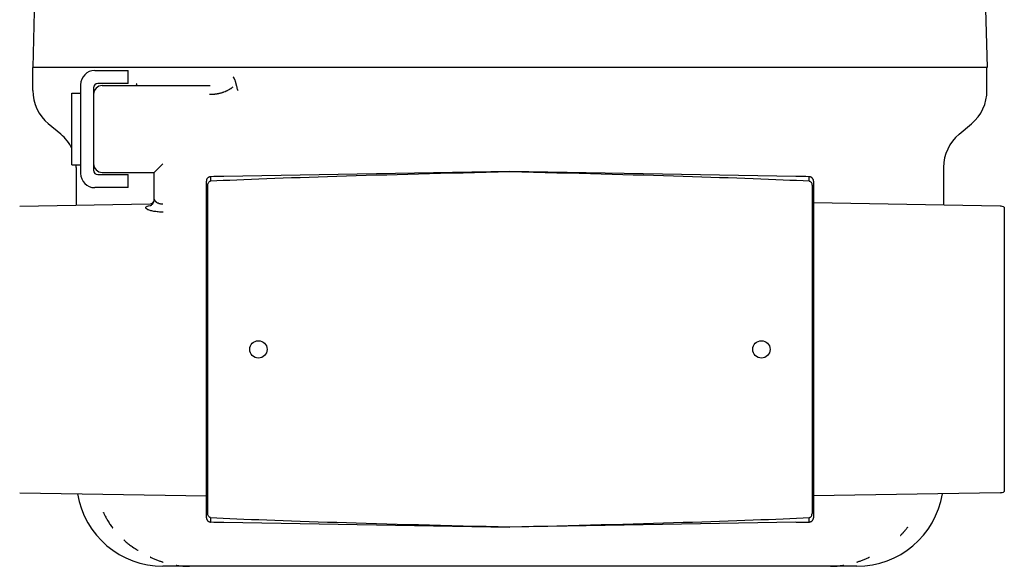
# Model space of a CAD drawing. Extents: x -89225 to 110569, y 13360 to 87647.
# Tile 365 of 478: x 45259 to 45373, y 84582 to 84645. Entities that reach past the tile are written whole.
import ezdxf

# ---------------------------------------------------------------- set-up
doc = ezdxf.new("R2010")
doc.units = 0
doc.layers.add('Iv-Lines 035', color=4, linetype='Continuous')

# ---------------------------------------------------------------- blocks, each defined once
blk = doc.blocks.new('Leidingwerk beluchtingsinstallatie')
for p, q in [((1292583.69, -919528.84), (1292581.98, -919593.85)), ((1292690.31, -919528.84), (1292692.01, -919593.85)), ((1292692.01, -919593.85), (1292581.98, -919593.85)), ((1292582, -919596.52), (1292582, -919593.85)), ((1292589.14, -919594.21), (1292593, -919594.21)), ((1292593, -919595.71), (1292593, -919594.21)), ((1292692, -919596.52), (1292692, -919593.85)), ((1292593, -919595.71), (1292589.5, -919595.71)), ((1292586.5, -919605.09), (1292586.5, -919596.81)), ((1292586.5, -919596.81), (1292587.5, -919596.81)), ((1292587.5, -919595.85), (1292587.5, -919606.07)), ((1292589, -919596.21), (1292589, -919605.71)), ((1292590, -919595.95), (1292602.36, -919595.95)), ((1292602.44, -919595.95), (1292602.44, -919595.95)), ((1292585.21, -919601.55), (1292583.78, -919600.35)), ((1292688.78, -919601.55), (1292690.21, -919600.35)), ((1292586.5, -919605.09), (1292587.5, -919605.09)), ((1292587, -919605.38), (1292587, -919609.72)), ((1292590, -919605.95), (1292596, -919605.95)), ((1292596, -919605.95), (1292597, -919604.95)), ((1292596, -919609.04), (1292596, -919605.95)), ((1292637, -919605.85), (1292604.01, -919606.43)), ((1292669.98, -919606.43), (1292637, -919605.85)), ((1292637, -919605.85), (1292637, -919605.9)), ((1292687, -919605.38), (1292687, -919609.72)), ((1292589.5, -919606.21), (1292593, -919606.21)), ((1292593, -919607.71), (1292593, -919606.21)), ((1292593, -919607.71), (1292589.14, -919607.71)), ((1292602, -919645.25), (1292602, -919607.46)), ((1292602.17, -919645.25), (1292602.17, -919607.46)), ((1292671.83, -919607.46), (1292671.83, -919645.25)), ((1292672, -919607.46), (1292672, -919645.25)), ((1292596, -919609.04), (1292596, -919609.04)), ((1292580.48, -919609.84), (1292595.51, -919609.57)), ((1292693.52, -919609.84), (1292672, -919609.46)), ((1292694, -919609.97), (1292694, -919642.74)), ((1292580.48, -919642.87), (1292602, -919643.25)), ((1292693.52, -919642.87), (1292672, -919643.25)), ((1292604.01, -919646.28), (1292637, -919646.85)), ((1292669.98, -919646.28), (1292637, -919646.85)), ((1292637, -919646.85), (1292637, -919646.81)), ((1292600.05, -919651.35), (1292597, -919651.35)), ((1292673.95, -919651.35), (1292600.05, -919651.35)), ((1292677, -919651.35), (1292673.95, -919651.35))]:
    blk.add_line(p, q)
for centre in [(1292608, -919626.35), (1292666, -919626.35)]:
    blk.add_circle(centre, 1)
for centre, radius, start, end in [((1292589.14, -919595.85), 1.64, 90, 180), ((1292589.5, -919596.21), 0.5, 90, 180), ((1292587, -919596.52), 5, 180, 230), ((1292590, -919596.95), 1, 90, 180), ((1292687, -919596.52), 5, 310, 0), ((1292582, -919605.38), 5, 25.8419, 50), ((1292692, -919605.38), 5, 130, 180), ((1292582, -919605.38), 5, 0, 3.291), ((1292590, -919604.95), 1, 180, 270), ((1292589.5, -919605.71), 0.5, 180, 270), ((1292589.14, -919606.07), 1.64, 180, 270), ((1292595.5, -919609.07), 0.5, 271, 350.4836), ((1292693.5, -919610.84), 1, 60, 89), ((1292597, -919641.35), 10, 189.4, 270), ((1292677, -919641.35), 10, 270, 350.6), ((1292693.5, -919641.87), 1, 271, 300)]:
    blk.add_arc(centre, radius, start, end)
for centre, major_axis, ratio, start_param, end_param in [((1298236.16, -920330.52), (5630.75, -735.73), 0.023964, 3.151312, 3.153968), ((1292655.06, -919606.54), (-60.19, -1.05), 0.016613, 5.016893, 5.774466), ((1292618.94, -919606.54), (60.19, -1.05), 0.016613, 0.508719, 1.266292), ((1292616, -920268.22), (536.76, -387.8), 0.999316, 2.214235, 2.216538), ((1292658, -920268.22), (536.76, 387.8), 0.999316, 0.925054, 0.927357), ((1292655.06, -919646.17), (-60.19, 1.05), 0.016613, 0.508719, 1.266292), ((1292618.94, -919646.17), (60.19, 1.05), 0.016613, 5.016893, 5.774466), ((1292616, -918984.48), (-536.76, -387.8), 0.999316, 0.925054, 0.927357), ((1292658.81, -918985.35), (481.67, 453.01), 0.999452, 3.974825, 3.977131)]:
    blk.add_ellipse(centre, major_axis=major_axis, ratio=ratio, start_param=start_param, end_param=end_param)
for points, knots in [([(1292593.75, -919595.95), (1292593.77, -919595.95), (1292593.78, -919595.95), (1292593.8, -919595.95), (1292593.81, -919595.95), (1292593.83, -919595.95), (1292593.84, -919595.95), (1292593.86, -919595.94), (1292593.89, -919595.93), (1292593.91, -919595.92), (1292593.91, -919595.92), (1292593.92, -919595.92), (1292593.92, -919595.92), (1292593.92, -919595.92), (1292593.92, -919595.92), (1292593.93, -919595.91), (1292593.93, -919595.91), (1292593.94, -919595.9), (1292593.95, -919595.89), (1292593.95, -919595.88), (1292593.96, -919595.88), (1292593.96, -919595.87), (1292593.96, -919595.87), (1292593.96, -919595.87), (1292593.96, -919595.86), (1292593.96, -919595.86), (1292593.96, -919595.86), (1292593.96, -919595.86), (1292593.97, -919595.85), (1292593.97, -919595.85), (1292593.97, -919595.84), (1292593.97, -919595.82), (1292593.98, -919595.81), (1292593.98, -919595.79), (1292593.98, -919595.79), (1292593.98, -919595.78), (1292593.98, -919595.78), (1292593.98, -919595.77), (1292593.98, -919595.77), (1292593.98, -919595.77), (1292593.98, -919595.77), (1292593.97, -919595.77), (1292593.97, -919595.77), (1292593.97, -919595.76), (1292593.97, -919595.75), (1292593.96, -919595.74)], [0, 0, 0, 0, 0.00667469, 0.00667469, 0.00667469, 0.01329183, 0.01329183, 0.01329183, 0.02381377, 0.02381377, 0.02381377, 0.02500114, 0.02500114, 0.02500114, 0.02628419, 0.02628419, 0.02628419, 0.03154981, 0.03154981, 0.03154981, 0.03354461, 0.03354461, 0.03354461, 0.03457441, 0.03457441, 0.03457441, 0.0353532, 0.0353532, 0.0353532, 0.03770917, 0.03770917, 0.03770917, 0.0431414, 0.0431414, 0.0431414, 0.0445959, 0.0445959, 0.0445959, 0.04514833, 0.04514833, 0.04514833, 0.04563499, 0.04563499, 0.04563499, 0.04915291, 0.04915291, 0.04915291, 0.04915291]), ([(1292605.35, -919595.51), (1292605.35, -919595.48), (1292605.34, -919595.42), (1292605.32, -919595.35), (1292605.31, -919595.33), (1292605.3, -919595.31), (1292605.3, -919595.3), (1292605.29, -919595.29), (1292605.29, -919595.28), (1292605.29, -919595.27), (1292605.28, -919595.26), (1292605.28, -919595.24), (1292605.28, -919595.23), (1292605.27, -919595.23), (1292605.27, -919595.23), (1292605.27, -919595.22), (1292605.27, -919595.22), (1292605.27, -919595.22), (1292605.27, -919595.21), (1292605.27, -919595.21), (1292605.27, -919595.21), (1292605.26, -919595.21), (1292605.22, -919595.11), (1292605.18, -919595.04), (1292605.14, -919594.98), (1292605.13, -919594.97), (1292605.12, -919594.96), (1292605.11, -919594.95)], [0.0000012, 0.0000012, 0.0000012, 0.0000012, 0.25, 0.25, 0.25, 0.3257144, 0.3257144, 0.3257144, 0.375, 0.375, 0.375, 0.4375, 0.4375, 0.4375, 0.46875, 0.46875, 0.46875, 0.484375, 0.484375, 0.484375, 0.5, 0.5, 0.5, 0.9196097, 0.9196097, 0.9196097, 0.9999998, 0.9999998, 0.9999998, 0.9999998]), ([(1292605.35, -919595.51), (1292605.36, -919595.53), (1292605.36, -919595.56), (1292605.37, -919595.58), (1292605.37, -919595.61), (1292605.38, -919595.63), (1292605.38, -919595.66), (1292605.39, -919595.69), (1292605.4, -919595.71), (1292605.4, -919595.74), (1292605.41, -919595.76), (1292605.42, -919595.79), (1292605.42, -919595.82), (1292605.43, -919595.83), (1292605.43, -919595.85), (1292605.44, -919595.86), (1292605.44, -919595.87), (1292605.44, -919595.88), (1292605.44, -919595.89), (1292605.44, -919595.89), (1292605.45, -919595.9), (1292605.45, -919595.9), (1292605.45, -919595.93), (1292605.46, -919595.96), (1292605.47, -919595.98), (1292605.48, -919596.02), (1292605.49, -919596.05), (1292605.5, -919596.08), (1292605.5, -919596.1), (1292605.51, -919596.12), (1292605.51, -919596.14)], [0, 0, 0, 0, 0.1375956, 0.1375956, 0.1375956, 0.2633214, 0.2633214, 0.2633214, 0.3816607, 0.3816607, 0.3816607, 0.4939735, 0.4939735, 0.4939735, 0.5625, 0.5625, 0.5625, 0.5962737, 0.5962737, 0.5962737, 0.625, 0.625, 0.625, 0.75, 0.75, 0.75, 0.9074021, 0.9074021, 0.9074021, 0.9999999, 0.9999999, 0.9999999, 0.9999999]), ([(1292592.52, -919595.95), (1292592.73, -919595.95), (1292592.94, -919595.95), (1292593.35, -919595.95), (1292593.56, -919595.95), (1292593.73, -919595.95)], [0, 0, 0, 0, 0.0620303, 0.0620303, 0.1301182, 0.1301182, 0.1301182, 0.1301182]), ([(1292593.73, -919595.95), (1292593.74, -919595.95), (1292593.74, -919595.95), (1292593.75, -919595.95), (1292593.75, -919595.95), (1292593.75, -919595.95)], [0.97833225, 0.97833225, 0.97833225, 0.97833225, 0.99254846, 0.99254846, 1, 1, 1, 1]), ([(1292593.75, -919595.95), (1292593.76, -919595.95), (1292593.76, -919595.95), (1292593.77, -919595.95), (1292593.77, -919595.95), (1292593.77, -919595.95)], [0.0019449, 0.0019449, 0.0019449, 0.0019449, 0.01325354, 0.01325354, 0.01396582, 0.01396582, 0.01396582, 0.01396582]), ([(1292602.36, -919595.95), (1292602.36, -919595.95), (1292602.36, -919595.95), (1292602.36, -919595.95), (1292602.36, -919595.95), (1292602.37, -919595.95), (1292602.37, -919595.95), (1292602.38, -919595.95), (1292602.38, -919595.95), (1292602.4, -919595.95), (1292602.41, -919595.95), (1292602.43, -919595.95), (1292602.44, -919595.95), (1292602.44, -919595.95)], [0, 0, 0, 0, 0.00012318, 0.00012318, 0.000611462, 0.000611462, 0.001588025, 0.001588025, 0.003541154, 0.003541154, 0.005938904, 0.005938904, 0.008336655, 0.008336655, 0.008336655, 0.008336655]), ([(1292602.36, -919595.95), (1292602.37, -919595.95), (1292602.39, -919595.95), (1292602.41, -919595.95), (1292602.42, -919595.95), (1292602.43, -919595.95), (1292602.43, -919595.95), (1292602.43, -919595.95), (1292602.44, -919595.95), (1292602.44, -919595.95), (1292602.44, -919595.95), (1292602.44, -919595.95), (1292602.44, -919595.95), (1292602.44, -919595.95), (1292602.44, -919595.95), (1292602.44, -919595.95)], [0, 0, 0, 0, 0.004854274, 0.004854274, 0.006674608, 0.006674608, 0.007645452, 0.007645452, 0.008130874, 0.008130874, 0.008252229, 0.008252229, 0.008312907, 0.008312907, 0.008343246, 0.008343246, 0.008343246, 0.008343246]), ([(1292602.36, -919596.95), (1292602.36, -919596.95), (1292602.41, -919596.95), (1292602.52, -919596.95), (1292602.56, -919596.95), (1292602.63, -919596.95), (1292602.65, -919596.94), (1292602.66, -919596.94), (1292602.67, -919596.94), (1292602.69, -919596.94), (1292602.75, -919596.94), (1292602.81, -919596.93), (1292602.91, -919596.92), (1292602.94, -919596.92), (1292602.96, -919596.92), (1292602.99, -919596.92), (1292603.06, -919596.91), (1292603.12, -919596.9), (1292603.18, -919596.89), (1292603.2, -919596.89), (1292603.24, -919596.88), (1292603.25, -919596.88), (1292603.33, -919596.86), (1292603.39, -919596.85), (1292603.46, -919596.84), (1292603.48, -919596.83), (1292603.5, -919596.83), (1292603.52, -919596.82), (1292603.52, -919596.82), (1292603.53, -919596.82), (1292603.54, -919596.82), (1292603.58, -919596.81), (1292603.61, -919596.8), (1292603.7, -919596.78), (1292603.76, -919596.76), (1292603.85, -919596.74), (1292603.88, -919596.73), (1292603.93, -919596.71), (1292603.96, -919596.7), (1292603.99, -919596.69), (1292604.01, -919596.68), (1292604.02, -919596.68), (1292604.12, -919596.64), (1292604.21, -919596.61), (1292604.32, -919596.56), (1292604.34, -919596.55), (1292604.37, -919596.54), (1292604.4, -919596.52), (1292604.44, -919596.5), (1292604.52, -919596.46), (1292604.58, -919596.44), (1292604.66, -919596.39), (1292604.69, -919596.37), (1292604.75, -919596.34), (1292604.78, -919596.32), (1292604.83, -919596.28), (1292604.86, -919596.26), (1292604.89, -919596.24), (1292604.9, -919596.23), (1292604.92, -919596.22), (1292604.94, -919596.21), (1292605, -919596.16), (1292605.05, -919596.12), (1292605.09, -919596.09)], [0, 0, 0, 0, 0.0625, 0.0625, 0.09375, 0.09375, 0.101562, 0.101562, 0.109375, 0.125, 0.125, 0.1875, 0.1875, 0.203125, 0.203125, 0.21875, 0.25, 0.28125, 0.28125, 0.296875, 0.296875, 0.3125, 0.3125, 0.375, 0.375, 0.390625, 0.398437, 0.398437, 0.40625, 0.40625, 0.4375, 0.4375, 0.5, 0.5, 0.5625, 0.5625, 0.59375, 0.59375, 0.609375, 0.617187, 0.617187, 0.625, 0.625, 0.6875, 0.6875, 0.703125, 0.703125, 0.71875, 0.75, 0.75, 0.8125, 0.8125, 0.84375, 0.84375, 0.875, 0.875, 0.90625, 0.90625, 0.921875, 0.921875, 0.9375, 0.9375, 1, 1, 1, 1]), ([(1292602.49, -919606.46), (1292602.47, -919606.46), (1292602.45, -919606.46), (1292602.43, -919606.46), (1292602.41, -919606.46), (1292602.39, -919606.47), (1292602.37, -919606.47), (1292602.35, -919606.48), (1292602.33, -919606.49), (1292602.31, -919606.5), (1292602.29, -919606.5), (1292602.28, -919606.51), (1292602.27, -919606.51), (1292602.25, -919606.52), (1292602.23, -919606.53), (1292602.21, -919606.55), (1292602.2, -919606.56), (1292602.18, -919606.57), (1292602.16, -919606.58), (1292602.16, -919606.59), (1292602.15, -919606.6), (1292602.14, -919606.61), (1292602.13, -919606.62), (1292602.11, -919606.64), (1292602.1, -919606.65), (1292602.09, -919606.67), (1292602.08, -919606.68), (1292602.07, -919606.7), (1292602.06, -919606.72), (1292602.05, -919606.73), (1292602.04, -919606.75), (1292602.04, -919606.77), (1292602.03, -919606.78), (1292602.02, -919606.8), (1292602.02, -919606.81), (1292602.02, -919606.81), (1292602.02, -919606.82), (1292602.01, -919606.83), (1292602.01, -919606.85), (1292602.01, -919606.87), (1292602, -919606.88), (1292602, -919606.9), (1292602, -919606.91), (1292602, -919606.93), (1292602, -919606.94), (1292602, -919606.95)], [0, 0, 0, 0, 0.0678733, 0.0678733, 0.0678733, 0.1356656, 0.1356656, 0.1356656, 0.203558, 0.203558, 0.203558, 0.25, 0.25, 0.25, 0.3194396, 0.3194396, 0.3194396, 0.3907694, 0.3907694, 0.3907694, 0.43248, 0.43248, 0.43248, 0.5, 0.5, 0.5, 0.5735559, 0.5735559, 0.5735559, 0.6485627, 0.6485627, 0.6485627, 0.7259095, 0.7259095, 0.7259095, 0.75, 0.75, 0.75, 0.8308074, 0.8308074, 0.8308074, 0.9159231, 0.9159231, 0.9159231, 0.9828113, 0.9828113, 0.9828113, 0.9828113]), ([(1292602, -919607.46), (1292602, -919607.4), (1292602, -919607.35), (1292602, -919607.25), (1292602, -919607.21), (1292602, -919607.12), (1292602, -919607.08), (1292602, -919607.01), (1292602, -919606.99), (1292602, -919606.96), (1292602, -919606.95), (1292602, -919606.95)], [0, 0, 0, 0, 0.01522611, 0.01522611, 0.03081852, 0.03081852, 0.04727122, 0.04727122, 0.06336278, 0.06336278, 0.07364383, 0.07364383, 0.07364383, 0.07364383]), ([(1292602.17, -919607.46), (1292602.16, -919607.43), (1292602.17, -919607.4), (1292602.17, -919607.34), (1292602.18, -919607.31), (1292602.2, -919607.24), (1292602.21, -919607.19), (1292602.26, -919607.1), (1292602.3, -919607.06), (1292602.36, -919607.01), (1292602.38, -919606.99), (1292602.43, -919606.97), (1292602.46, -919606.97), (1292602.49, -919606.97)], [0.00000037, 0.00000037, 0.00000037, 0.00000037, 0.00820408, 0.00820408, 0.01698756, 0.01698756, 0.03185537, 0.03185537, 0.04933071, 0.04933071, 0.06027646, 0.06027646, 0.070055, 0.070055, 0.070055, 0.070055]), ([(1292602.49, -919606.46), (1292602.49, -919606.46), (1292602.49, -919606.46), (1292602.49, -919606.47), (1292602.49, -919606.48), (1292602.49, -919606.48), (1292602.49, -919606.49), (1292602.49, -919606.5), (1292602.49, -919606.52), (1292602.49, -919606.53), (1292602.49, -919606.55), (1292602.49, -919606.56), (1292602.49, -919606.58), (1292602.49, -919606.63), (1292602.49, -919606.69), (1292602.49, -919606.77), (1292602.49, -919606.78), (1292602.49, -919606.8), (1292602.49, -919606.81), (1292602.49, -919606.84), (1292602.49, -919606.87), (1292602.49, -919606.91), (1292602.49, -919606.93), (1292602.49, -919606.95), (1292602.49, -919606.97)], [0.0000104, 0.0000104, 0.0000104, 0.0000104, 0.1250051, 0.1250051, 0.1250051, 0.2450345, 0.2450345, 0.2450345, 0.3631161, 0.3631161, 0.3631161, 0.4786393, 0.4786393, 0.4786393, 0.7731726, 0.7731726, 0.7731726, 0.8315392, 0.8315392, 0.8315392, 0.9377191, 0.9377191, 0.9377191, 0.9999117, 0.9999117, 0.9999117, 0.9999117]), ([(1292671.51, -919606.97), (1292671.51, -919606.93), (1292671.51, -919606.9), (1292671.51, -919606.87), (1292671.51, -919606.83), (1292671.51, -919606.8), (1292671.51, -919606.77), (1292671.51, -919606.66), (1292671.51, -919606.59), (1292671.51, -919606.54), (1292671.51, -919606.52), (1292671.51, -919606.51), (1292671.51, -919606.5), (1292671.51, -919606.49), (1292671.51, -919606.48), (1292671.51, -919606.47), (1292671.51, -919606.47), (1292671.51, -919606.46), (1292671.51, -919606.46), (1292671.51, -919606.46), (1292671.51, -919606.46), (1292671.51, -919606.46)], [0.0000883, 0.0000883, 0.0000883, 0.0000883, 0.1057348, 0.1057348, 0.1057348, 0.2267977, 0.2267977, 0.2267977, 0.6153723, 0.6153723, 0.6153723, 0.7338801, 0.7338801, 0.7338801, 0.8542883, 0.8542883, 0.8542883, 0.9775162, 0.9775162, 0.9775162, 0.9999896, 0.9999896, 0.9999896, 0.9999896]), ([(1292672, -919606.95), (1292672, -919606.94), (1292672, -919606.93), (1292672, -919606.91), (1292671.99, -919606.9), (1292671.99, -919606.88), (1292671.99, -919606.87), (1292671.99, -919606.85), (1292671.98, -919606.83), (1292671.98, -919606.82), (1292671.97, -919606.8), (1292671.97, -919606.78), (1292671.96, -919606.77), (1292671.95, -919606.75), (1292671.94, -919606.73), (1292671.93, -919606.72), (1292671.93, -919606.7), (1292671.92, -919606.68), (1292671.9, -919606.67), (1292671.9, -919606.66), (1292671.9, -919606.66), (1292671.89, -919606.65), (1292671.88, -919606.64), (1292671.87, -919606.62), (1292671.86, -919606.61), (1292671.84, -919606.59), (1292671.83, -919606.58), (1292671.81, -919606.57), (1292671.8, -919606.56), (1292671.78, -919606.54), (1292671.76, -919606.53), (1292671.75, -919606.53), (1292671.74, -919606.52), (1292671.73, -919606.51), (1292671.71, -919606.5), (1292671.69, -919606.5), (1292671.67, -919606.49), (1292671.65, -919606.48), (1292671.63, -919606.47), (1292671.61, -919606.47), (1292671.59, -919606.46), (1292671.57, -919606.46), (1292671.55, -919606.46), (1292671.54, -919606.46), (1292671.52, -919606.46), (1292671.51, -919606.46)], [0.0171777, 0.0171777, 0.0171777, 0.0171777, 0.0861681, 0.0861681, 0.0861681, 0.168084, 0.168084, 0.168084, 0.25, 0.25, 0.25, 0.3270152, 0.3270152, 0.3270152, 0.4023798, 0.4023798, 0.4023798, 0.4756233, 0.4756233, 0.4756233, 0.5, 0.5, 0.5, 0.5674058, 0.5674058, 0.5674058, 0.6390415, 0.6390415, 0.6390415, 0.7087374, 0.7087374, 0.7087374, 0.75, 0.75, 0.75, 0.8179198, 0.8179198, 0.8179198, 0.8857559, 0.8857559, 0.8857559, 0.9536886, 0.9536886, 0.9536886, 1, 1, 1, 1]), ([(1292671.51, -919606.97), (1292671.54, -919606.97), (1292671.56, -919606.97), (1292671.61, -919606.99), (1292671.64, -919607.01), (1292671.7, -919607.06), (1292671.73, -919607.1), (1292671.78, -919607.19), (1292671.8, -919607.24), (1292671.82, -919607.31), (1292671.82, -919607.34), (1292671.83, -919607.4), (1292671.83, -919607.43), (1292671.83, -919607.46)], [0.00000174, 0.00000174, 0.00000174, 0.00000174, 0.00775826, 0.00775826, 0.01643915, 0.01643915, 0.03030839, 0.03030839, 0.04212326, 0.04212326, 0.04911583, 0.04911583, 0.05564539, 0.05564539, 0.05564539, 0.05564539]), ([(1292672, -919606.95), (1292672, -919606.96), (1292672, -919606.97), (1292672, -919607.01), (1292672, -919607.04), (1292672, -919607.11), (1292672, -919607.16), (1292672, -919607.25), (1292672, -919607.3), (1292672, -919607.39), (1292672, -919607.42), (1292672, -919607.46)], [0, 0, 0, 0, 0.01521997, 0.01521997, 0.03102859, 0.03102859, 0.04745376, 0.04745376, 0.06358965, 0.06358965, 0.07364337, 0.07364337, 0.07364337, 0.07364337]), ([(1292595.55, -919609.79), (1292595.55, -919609.79), (1292595.57, -919609.78), (1292595.62, -919609.76), (1292595.65, -919609.74), (1292595.71, -919609.69), (1292595.75, -919609.65), (1292595.84, -919609.55), (1292595.88, -919609.49), (1292595.95, -919609.34), (1292595.97, -919609.26), (1292596, -919609.13), (1292596, -919609.09), (1292596, -919609.04)], [0.0284464, 0.0284464, 0.0284464, 0.0284464, 0.0522783, 0.0522783, 0.0718197, 0.0718197, 0.0949554, 0.0949554, 0.1213414, 0.1213414, 0.1501027, 0.1501027, 0.1659514, 0.1659514, 0.1659514, 0.1659514]), ([(1292595.98, -919609.21), (1292595.98, -919609.2), (1292595.98, -919609.19), (1292595.99, -919609.15), (1292595.99, -919609.13), (1292596, -919609.1)], [0.14586101, 0.14586101, 0.14586101, 0.14586101, 0.14983117, 0.14983117, 0.15856733, 0.15856733, 0.15856733, 0.15856733]), ([(1292596, -919609.04), (1292596, -919609.04), (1292596, -919609.05), (1292596, -919609.06), (1292596, -919609.06), (1292596, -919609.06), (1292596, -919609.07), (1292596, -919609.08), (1292596, -919609.08), (1292596, -919609.09), (1292596.01, -919609.1), (1292596.01, -919609.1), (1292596.01, -919609.11), (1292596.01, -919609.12), (1292596.02, -919609.13), (1292596.02, -919609.14), (1292596.02, -919609.15), (1292596.03, -919609.15), (1292596.03, -919609.16), (1292596.03, -919609.17), (1292596.04, -919609.18), (1292596.05, -919609.19), (1292596.05, -919609.2), (1292596.05, -919609.2), (1292596.06, -919609.21), (1292596.06, -919609.21), (1292596.06, -919609.21), (1292596.06, -919609.22), (1292596.06, -919609.22), (1292596.07, -919609.22), (1292596.07, -919609.22), (1292596.07, -919609.23), (1292596.08, -919609.24), (1292596.08, -919609.24), (1292596.09, -919609.26), (1292596.1, -919609.27), (1292596.12, -919609.28), (1292596.13, -919609.29), (1292596.14, -919609.31), (1292596.15, -919609.32), (1292596.16, -919609.32), (1292596.16, -919609.33), (1292596.17, -919609.33), (1292596.18, -919609.34), (1292596.2, -919609.35), (1292596.21, -919609.36), (1292596.21, -919609.36), (1292596.22, -919609.37), (1292596.22, -919609.37), (1292596.23, -919609.38), (1292596.24, -919609.38), (1292596.24, -919609.39), (1292596.25, -919609.39), (1292596.25, -919609.39), (1292596.26, -919609.4), (1292596.26, -919609.4), (1292596.26, -919609.4), (1292596.27, -919609.4), (1292596.28, -919609.41), (1292596.32, -919609.43), (1292596.34, -919609.44), (1292596.34, -919609.44), (1292596.34, -919609.44), (1292596.34, -919609.45), (1292596.35, -919609.45), (1292596.36, -919609.45), (1292596.37, -919609.46), (1292596.39, -919609.47), (1292596.41, -919609.48), (1292596.43, -919609.48), (1292596.46, -919609.5), (1292596.48, -919609.51), (1292596.51, -919609.52), (1292596.52, -919609.52), (1292596.54, -919609.53), (1292596.55, -919609.53), (1292596.56, -919609.53), (1292596.57, -919609.53), (1292596.57, -919609.54), (1292596.58, -919609.54), (1292596.58, -919609.54), (1292596.58, -919609.54), (1292596.59, -919609.54), (1292596.59, -919609.54), (1292596.59, -919609.54), (1292596.63, -919609.55), (1292596.67, -919609.56), (1292596.7, -919609.57), (1292596.74, -919609.57), (1292596.77, -919609.58), (1292596.81, -919609.58), (1292596.85, -919609.59), (1292596.88, -919609.59), (1292596.92, -919609.59), (1292596.95, -919609.59), (1292596.97, -919609.59), (1292597, -919609.59)], [0.0000001, 0.0000001, 0.0000001, 0.0000001, 0.044529, 0.044529, 0.044529, 0.0625, 0.0625, 0.0625, 0.1042544, 0.1042544, 0.1042544, 0.125, 0.125, 0.125, 0.1647144, 0.1647144, 0.1647144, 0.1875, 0.1875, 0.1875, 0.21875, 0.21875, 0.21875, 0.234375, 0.234375, 0.234375, 0.2430243, 0.2430243, 0.2430243, 0.25, 0.25, 0.25, 0.2700207, 0.2700207, 0.2700207, 0.3125, 0.3125, 0.3125, 0.3598105, 0.3598105, 0.3598105, 0.375, 0.375, 0.375, 0.4247132, 0.4247132, 0.4247132, 0.4375, 0.4375, 0.4375, 0.4654467, 0.4654467, 0.4654467, 0.484375, 0.484375, 0.484375, 0.4977857, 0.4977857, 0.4977857, 0.5563931, 0.5563931, 0.5563931, 0.560043, 0.560043, 0.560043, 0.5803732, 0.5803732, 0.5803732, 0.625, 0.625, 0.625, 0.6875, 0.6875, 0.6875, 0.71875, 0.71875, 0.71875, 0.734375, 0.734375, 0.734375, 0.7432879, 0.7432879, 0.7432879, 0.75, 0.75, 0.75, 0.8163195, 0.8163195, 0.8163195, 0.8833872, 0.8833872, 0.8833872, 0.9517472, 0.9517472, 0.9517472, 1, 1, 1, 1]), ([(1292597.02, -919610.53), (1292596.83, -919610.53), (1292596.64, -919610.53), (1292596.46, -919610.51), (1292596.36, -919610.51), (1292596.27, -919610.5), (1292596.18, -919610.48), (1292596.1, -919610.47), (1292596.02, -919610.46), (1292595.95, -919610.45), (1292595.87, -919610.43), (1292595.79, -919610.42), (1292595.72, -919610.4), (1292595.65, -919610.38), (1292595.58, -919610.36), (1292595.52, -919610.34), (1292595.45, -919610.32), (1292595.39, -919610.3), (1292595.33, -919610.28), (1292595.29, -919610.26), (1292595.24, -919610.24), (1292595.21, -919610.22), (1292595.12, -919610.17), (1292595.07, -919610.13), (1292595.04, -919610.08), (1292595.02, -919610.05), (1292595.01, -919610.01), (1292595.02, -919609.98), (1292595.02, -919609.97), (1292595.03, -919609.96), (1292595.03, -919609.96), (1292595.05, -919609.93), (1292595.09, -919609.9), (1292595.14, -919609.87), (1292595.15, -919609.87), (1292595.17, -919609.86), (1292595.2, -919609.85), (1292595.28, -919609.82), (1292595.38, -919609.79), (1292595.51, -919609.77)], [0, 0, 0, 0, 0.125, 0.125, 0.125, 0.1919974, 0.1919974, 0.1919974, 0.25, 0.25, 0.25, 0.3144733, 0.3144733, 0.3144733, 0.375, 0.375, 0.375, 0.4420863, 0.4420863, 0.4420863, 0.5, 0.5, 0.5, 0.625, 0.625, 0.625, 0.7229301, 0.7229301, 0.7229301, 0.75, 0.75, 0.75, 0.8415564, 0.8415564, 0.8415564, 0.875, 0.875, 0.875, 0.9999999, 0.9999999, 0.9999999, 0.9999999]), ([(1292602, -919617.94), (1292602, -919617.94), (1292602, -919617.94), (1292602, -919617.94), (1292602, -919617.94), (1292602, -919617.94), (1292602, -919617.94), (1292602, -919617.92), (1292602, -919617.89), (1292602, -919617.77), (1292602, -919617.63), (1292602, -919617.27), (1292602, -919617.05), (1292602, -919616.53), (1292602, -919616.24), (1292602, -919615.6), (1292602, -919615.26), (1292602, -919614.92)], [0.075921, 0.075921, 0.075921, 0.075921, 0.0761984, 0.0761984, 0.0816973, 0.0816973, 0.0981988, 0.0981988, 0.1478487, 0.1478487, 0.2464283, 0.2464283, 0.345065, 0.345065, 0.4434666, 0.4434666, 0.5459047, 0.5459047, 0.5459047, 0.5459047]), ([(1292672, -919614.92), (1292672, -919615.23), (1292672, -919615.55), (1292672, -919616.15), (1292672, -919616.44), (1292672, -919616.96), (1292672, -919617.19), (1292672, -919617.57), (1292672, -919617.71), (1292672, -919617.85), (1292672, -919617.89), (1292672, -919617.92), (1292672, -919617.93), (1292672, -919617.94), (1292672, -919617.94), (1292672, -919617.94), (1292672, -919617.94), (1292672, -919617.94)], [0, 0, 0, 0, 0.0941166, 0.0941166, 0.1901772, 0.1901772, 0.2864194, 0.2864194, 0.3827759, 0.3827759, 0.4277545, 0.4277545, 0.4516756, 0.4516756, 0.4696105, 0.4696105, 0.4701983, 0.4701983, 0.4701983, 0.4701983]), ([(1292602, -919617.95), (1292602, -919617.95), (1292602, -919617.95), (1292602, -919617.95), (1292602, -919617.95), (1292602, -919617.94), (1292602, -919617.94), (1292602, -919617.94), (1292602, -919617.94), (1292602, -919617.94), (1292602, -919617.94), (1292602, -919617.94), (1292602, -919617.94), (1292602, -919617.94), (1292602, -919617.94), (1292602, -919617.94), (1292602, -919617.94), (1292602, -919617.94)], [0, 0, 0, 0, 0.000201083, 0.000201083, 0.00033812, 0.00033812, 0.000508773, 0.000508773, 0.000683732, 0.000683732, 0.000982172, 0.000982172, 0.001684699, 0.001684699, 0.003789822, 0.003789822, 0.00656678, 0.00656678, 0.00656678, 0.00656678]), ([(1292672, -919617.88), (1292672, -919617.9), (1292672, -919617.92), (1292672, -919617.93), (1292672, -919617.94), (1292672, -919617.94), (1292672, -919617.94), (1292672, -919617.94), (1292672, -919617.94), (1292672, -919617.94), (1292672, -919617.94), (1292672, -919617.94), (1292672, -919617.94), (1292672, -919617.94), (1292672, -919617.94), (1292672, -919617.94), (1292672, -919617.94), (1292672, -919617.94), (1292672, -919617.94), (1292672, -919617.95), (1292672, -919617.95), (1292672, -919617.95), (1292672, -919617.95), (1292672, -919617.95)], [0, 0, 0, 0, 0.02982791, 0.02982791, 0.0448406, 0.0448406, 0.05234757, 0.05234757, 0.05609571, 0.05609571, 0.0579679, 0.0579679, 0.05890803, 0.05890803, 0.0593949, 0.0593949, 0.05953494, 0.05953494, 0.0596511, 0.0596511, 0.0598475, 0.0598475, 0.06007086, 0.06007086, 0.06007086, 0.06007086]), ([(1292602, -919634.82), (1292602, -919634.8), (1292602, -919634.79), (1292602, -919634.77), (1292602, -919634.77), (1292602, -919634.77), (1292602, -919634.77), (1292602, -919634.77), (1292602, -919634.76), (1292602, -919634.76), (1292602, -919634.76), (1292602, -919634.76), (1292602, -919634.76), (1292602, -919634.76), (1292602, -919634.76), (1292602, -919634.76), (1292602, -919634.76), (1292602, -919634.76), (1292602, -919634.76), (1292602, -919634.76), (1292602, -919634.76), (1292602, -919634.76), (1292602, -919634.76), (1292602, -919634.76)], [0, 0, 0, 0, 0.02990597, 0.02990597, 0.04496097, 0.04496097, 0.05248978, 0.05248978, 0.05624904, 0.05624904, 0.0581267, 0.0581267, 0.05906909, 0.05906909, 0.05955569, 0.05955569, 0.0596947, 0.0596947, 0.05980987, 0.05980987, 0.06000538, 0.06000538, 0.06023084, 0.06023084, 0.06023084, 0.06023084]), ([(1292602, -919637.79), (1292602, -919637.48), (1292602, -919637.16), (1292602, -919636.55), (1292602, -919636.25), (1292602, -919635.72), (1292602, -919635.49), (1292602, -919635.12), (1292602, -919634.97), (1292602, -919634.84), (1292602, -919634.81), (1292602, -919634.79), (1292602, -919634.78), (1292602, -919634.77), (1292602, -919634.77), (1292602, -919634.77), (1292602, -919634.77), (1292602, -919634.77)], [0, 0, 0, 0, 0.0940587, 0.0940587, 0.19213, 0.19213, 0.290257, 0.290257, 0.3885656, 0.3885656, 0.4306411, 0.4306411, 0.4484753, 0.4484753, 0.4618485, 0.4618485, 0.4700964, 0.4700964, 0.4700964, 0.4700964]), ([(1292672, -919634.76), (1292672, -919634.76), (1292672, -919634.76), (1292672, -919634.76), (1292672, -919634.76), (1292672, -919634.76), (1292672, -919634.76), (1292672, -919634.76), (1292672, -919634.76), (1292672, -919634.76), (1292672, -919634.76), (1292672, -919634.76), (1292672, -919634.76), (1292672, -919634.76), (1292672, -919634.76), (1292672, -919634.76), (1292672, -919634.76), (1292672, -919634.77)], [0, 0, 0, 0, 0.000201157, 0.000201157, 0.000333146, 0.000333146, 0.000496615, 0.000496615, 0.00066608, 0.00066608, 0.00095656, 0.00095656, 0.001644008, 0.001644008, 0.003703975, 0.003703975, 0.006410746, 0.006410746, 0.006410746, 0.006410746]), ([(1292672, -919634.77), (1292672, -919634.77), (1292672, -919634.77), (1292672, -919634.77), (1292672, -919634.77), (1292672, -919634.77), (1292672, -919634.77), (1292672, -919634.79), (1292672, -919634.82), (1292672, -919634.94), (1292672, -919635.08), (1292672, -919635.44), (1292672, -919635.67), (1292672, -919636.18), (1292672, -919636.48), (1292672, -919637.11), (1292672, -919637.45), (1292672, -919637.79)], [0.0757977, 0.0757977, 0.0757977, 0.0757977, 0.0759731, 0.0759731, 0.0815571, 0.0815571, 0.0983139, 0.0983139, 0.1487368, 0.1487368, 0.2472865, 0.2472865, 0.345891, 0.345891, 0.4442692, 0.4442692, 0.5457569, 0.5457569, 0.5457569, 0.5457569]), ([(1292590.17, -919645.21), (1292590.16, -919645.2), (1292590.16, -919645.19), (1292590.15, -919645.18), (1292590.15, -919645.18), (1292590.15, -919645.17), (1292590.15, -919645.16), (1292590.14, -919645.16), (1292590.14, -919645.15), (1292590.14, -919645.15), (1292590.14, -919645.14), (1292590.13, -919645.14), (1292590.14, -919645.15), (1292590.14, -919645.15), (1292590.14, -919645.15), (1292590.14, -919645.16), (1292590.14, -919645.17), (1292590.15, -919645.18), (1292590.16, -919645.2), (1292590.18, -919645.25), (1292590.2, -919645.29), (1292590.24, -919645.39), (1292590.27, -919645.44), (1292590.31, -919645.52), (1292590.33, -919645.55), (1292590.42, -919645.72), (1292590.49, -919645.86), (1292590.58, -919646.02), (1292590.6, -919646.05), (1292590.63, -919646.09), (1292590.64, -919646.11), (1292590.74, -919646.27), (1292590.83, -919646.41), (1292590.97, -919646.61), (1292591.02, -919646.68), (1292591.08, -919646.76), (1292591.08, -919646.76), (1292591.11, -919646.8), (1292591.14, -919646.83), (1292591.16, -919646.87), (1292591.17, -919646.87), (1292591.18, -919646.88), (1292591.18, -919646.89), (1292591.19, -919646.9), (1292591.19, -919646.9), (1292591.2, -919646.91), (1292591.2, -919646.91), (1292591.21, -919646.92), (1292591.21, -919646.92), (1292591.21, -919646.93), (1292591.21, -919646.92), (1292591.2, -919646.91), (1292591.2, -919646.9), (1292591.19, -919646.89), (1292591.19, -919646.89), (1292591.18, -919646.88), (1292591.17, -919646.87), (1292591.17, -919646.86)], [0.000102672, 0.000102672, 0.000102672, 0.000102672, 0.000124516, 0.000124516, 0.000138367, 0.000138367, 0.000156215, 0.000156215, 0.000165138, 0.000165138, 0.000174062, 0.000174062, 0.000182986, 0.000182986, 0.00019191, 0.00019191, 0.000209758, 0.000209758, 0.000245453, 0.000245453, 0.000388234, 0.000388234, 0.000563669, 0.000563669, 0.000673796, 0.000673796, 0.001141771, 0.001141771, 0.00124492, 0.00124492, 0.001316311, 0.001316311, 0.001816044, 0.001816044, 0.0020789, 0.0020789, 0.002101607, 0.002101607, 0.002226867, 0.002226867, 0.002244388, 0.002244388, 0.002264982, 0.002264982, 0.002280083, 0.002280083, 0.002297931, 0.002297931, 0.002306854, 0.002306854, 0.002315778, 0.002315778, 0.002347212, 0.002347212, 0.002353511, 0.002353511, 0.002387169, 0.002387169, 0.002387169, 0.002387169]), ([(1292602, -919645.76), (1292602, -919645.75), (1292602, -919645.74), (1292602, -919645.69), (1292602, -919645.66), (1292602, -919645.59), (1292602, -919645.55), (1292602, -919645.46), (1292602, -919645.4), (1292602, -919645.32), (1292602, -919645.28), (1292602, -919645.25)], [0, 0, 0, 0, 0.01521995, 0.01521995, 0.03102856, 0.03102856, 0.04745374, 0.04745374, 0.06358963, 0.06358963, 0.07364343, 0.07364343, 0.07364343, 0.07364343]), ([(1292602.49, -919645.74), (1292602.46, -919645.74), (1292602.43, -919645.73), (1292602.38, -919645.71), (1292602.36, -919645.7), (1292602.3, -919645.65), (1292602.27, -919645.61), (1292602.21, -919645.52), (1292602.2, -919645.47), (1292602.18, -919645.39), (1292602.17, -919645.36), (1292602.17, -919645.31), (1292602.16, -919645.28), (1292602.17, -919645.25)], [0.00000174, 0.00000174, 0.00000174, 0.00000174, 0.00775826, 0.00775826, 0.01643915, 0.01643915, 0.03030839, 0.03030839, 0.04212326, 0.04212326, 0.04911583, 0.04911583, 0.05564539, 0.05564539, 0.05564539, 0.05564539]), ([(1292602.49, -919645.74), (1292602.49, -919645.77), (1292602.49, -919645.81), (1292602.49, -919645.84), (1292602.49, -919645.87), (1292602.49, -919645.91), (1292602.49, -919645.94), (1292602.49, -919646.04), (1292602.49, -919646.12), (1292602.49, -919646.17), (1292602.49, -919646.18), (1292602.49, -919646.2), (1292602.49, -919646.21), (1292602.49, -919646.22), (1292602.49, -919646.23), (1292602.49, -919646.23), (1292602.49, -919646.24), (1292602.49, -919646.25), (1292602.49, -919646.25), (1292602.49, -919646.25), (1292602.49, -919646.25), (1292602.49, -919646.25)], [0.0000883, 0.0000883, 0.0000883, 0.0000883, 0.1057348, 0.1057348, 0.1057348, 0.2267977, 0.2267977, 0.2267977, 0.6153723, 0.6153723, 0.6153723, 0.7338801, 0.7338801, 0.7338801, 0.8542883, 0.8542883, 0.8542883, 0.9775162, 0.9775162, 0.9775162, 0.9999896, 0.9999896, 0.9999896, 0.9999896]), ([(1292671.51, -919645.74), (1292671.54, -919645.74), (1292671.56, -919645.73), (1292671.61, -919645.71), (1292671.64, -919645.7), (1292671.7, -919645.65), (1292671.73, -919645.61), (1292671.78, -919645.52), (1292671.8, -919645.47), (1292671.82, -919645.39), (1292671.82, -919645.36), (1292671.83, -919645.31), (1292671.83, -919645.28), (1292671.83, -919645.25)], [-0.07004507, -0.07004507, -0.07004507, -0.07004507, -0.06028116, -0.06028116, -0.04935356, -0.04935356, -0.03189482, -0.03189482, -0.01702216, -0.01702216, -0.00821984, -0.00821984, -0.00000037, -0.00000037, -0.00000037, -0.00000037]), ([(1292671.51, -919646.25), (1292671.51, -919646.25), (1292671.51, -919646.24), (1292671.51, -919646.24), (1292671.51, -919646.23), (1292671.51, -919646.22), (1292671.51, -919646.21), (1292671.51, -919646.2), (1292671.51, -919646.19), (1292671.51, -919646.17), (1292671.51, -919646.16), (1292671.51, -919646.14), (1292671.51, -919646.13), (1292671.51, -919646.08), (1292671.51, -919646.02), (1292671.51, -919645.94), (1292671.51, -919645.92), (1292671.51, -919645.91), (1292671.51, -919645.89), (1292671.51, -919645.86), (1292671.51, -919645.83), (1292671.51, -919645.8), (1292671.51, -919645.78), (1292671.51, -919645.76), (1292671.51, -919645.74)], [0.0000104, 0.0000104, 0.0000104, 0.0000104, 0.1250051, 0.1250051, 0.1250051, 0.2450345, 0.2450345, 0.2450345, 0.3631161, 0.3631161, 0.3631161, 0.4786393, 0.4786393, 0.4786393, 0.7731726, 0.7731726, 0.7731726, 0.8315392, 0.8315392, 0.8315392, 0.9377191, 0.9377191, 0.9377191, 0.9999117, 0.9999117, 0.9999117, 0.9999117]), ([(1292672, -919645.25), (1292672, -919645.3), (1292672, -919645.35), (1292672, -919645.45), (1292672, -919645.5), (1292672, -919645.59), (1292672, -919645.63), (1292672, -919645.69), (1292672, -919645.72), (1292672, -919645.74), (1292672, -919645.75), (1292672, -919645.76)], [0, 0, 0, 0, 0.01522611, 0.01522611, 0.03081852, 0.03081852, 0.04727122, 0.04727122, 0.06336278, 0.06336278, 0.07364376, 0.07364376, 0.07364376, 0.07364376]), ([(1292602, -919645.76), (1292602, -919645.77), (1292602, -919645.78), (1292602, -919645.79), (1292602, -919645.81), (1292602, -919645.82), (1292602.01, -919645.84), (1292602.01, -919645.86), (1292602.01, -919645.87), (1292602.02, -919645.89), (1292602.02, -919645.91), (1292602.03, -919645.92), (1292602.04, -919645.94), (1292602.04, -919645.96), (1292602.05, -919645.97), (1292602.06, -919645.99), (1292602.07, -919646.01), (1292602.08, -919646.02), (1292602.09, -919646.04), (1292602.09, -919646.04), (1292602.1, -919646.05), (1292602.1, -919646.05), (1292602.11, -919646.07), (1292602.13, -919646.08), (1292602.14, -919646.1), (1292602.15, -919646.11), (1292602.17, -919646.12), (1292602.18, -919646.14), (1292602.2, -919646.15), (1292602.22, -919646.16), (1292602.23, -919646.17), (1292602.25, -919646.18), (1292602.26, -919646.19), (1292602.27, -919646.19), (1292602.29, -919646.2), (1292602.3, -919646.21), (1292602.32, -919646.22), (1292602.34, -919646.22), (1292602.36, -919646.23), (1292602.38, -919646.24), (1292602.4, -919646.24), (1292602.43, -919646.24), (1292602.45, -919646.25), (1292602.46, -919646.25), (1292602.47, -919646.25), (1292602.49, -919646.25)], [0.0171886, 0.0171886, 0.0171886, 0.0171886, 0.0861638, 0.0861638, 0.0861638, 0.1680819, 0.1680819, 0.1680819, 0.25, 0.25, 0.25, 0.3269908, 0.3269908, 0.3269908, 0.4023287, 0.4023287, 0.4023287, 0.4755422, 0.4755422, 0.4755422, 0.5, 0.5, 0.5, 0.5675202, 0.5675202, 0.5675202, 0.6391219, 0.6391219, 0.6391219, 0.7087824, 0.7087824, 0.7087824, 0.75, 0.75, 0.75, 0.817881, 0.817881, 0.817881, 0.8856751, 0.8856751, 0.8856751, 0.9535608, 0.9535608, 0.9535608, 1, 1, 1, 1]), ([(1292671.51, -919646.25), (1292671.53, -919646.25), (1292671.55, -919646.25), (1292671.57, -919646.24), (1292671.59, -919646.24), (1292671.61, -919646.24), (1292671.63, -919646.23), (1292671.65, -919646.23), (1292671.67, -919646.22), (1292671.69, -919646.21), (1292671.7, -919646.2), (1292671.72, -919646.2), (1292671.73, -919646.19), (1292671.75, -919646.18), (1292671.76, -919646.17), (1292671.78, -919646.16), (1292671.8, -919646.15), (1292671.82, -919646.13), (1292671.83, -919646.12), (1292671.84, -919646.11), (1292671.85, -919646.11), (1292671.86, -919646.1), (1292671.87, -919646.08), (1292671.88, -919646.07), (1292671.89, -919646.05), (1292671.9, -919646.04), (1292671.92, -919646.02), (1292671.93, -919646.01), (1292671.94, -919645.99), (1292671.94, -919645.97), (1292671.95, -919645.96), (1292671.96, -919645.94), (1292671.97, -919645.92), (1292671.97, -919645.91), (1292671.97, -919645.9), (1292671.98, -919645.9), (1292671.98, -919645.89), (1292671.98, -919645.87), (1292671.99, -919645.86), (1292671.99, -919645.84), (1292671.99, -919645.82), (1292671.99, -919645.81), (1292672, -919645.79), (1292672, -919645.78), (1292672, -919645.77), (1292672, -919645.76)], [0, 0, 0, 0, 0.06792, 0.06792, 0.06792, 0.1357556, 0.1357556, 0.1357556, 0.2036866, 0.2036866, 0.2036866, 0.25, 0.25, 0.25, 0.319475, 0.319475, 0.319475, 0.3908389, 0.3908389, 0.3908389, 0.4325944, 0.4325944, 0.4325944, 0.5, 0.5, 0.5, 0.573586, 0.573586, 0.573586, 0.6486211, 0.6486211, 0.6486211, 0.7259926, 0.7259926, 0.7259926, 0.75, 0.75, 0.75, 0.8308233, 0.8308233, 0.8308233, 0.9159462, 0.9159462, 0.9159462, 0.9828222, 0.9828222, 0.9828222, 0.9828222]), ([(1292682.16, -919647.66), (1292682.16, -919647.66), (1292682.16, -919647.66), (1292682.14, -919647.68), (1292682.12, -919647.71), (1292682.08, -919647.75), (1292682.06, -919647.77), (1292682.04, -919647.79), (1292682.04, -919647.8), (1292682.03, -919647.8), (1292682.03, -919647.8), (1292682.03, -919647.8), (1292682.03, -919647.8), (1292682.03, -919647.81), (1292682.03, -919647.8), (1292682.03, -919647.8), (1292682.03, -919647.8), (1292682.04, -919647.8), (1292682.04, -919647.8), (1292682.05, -919647.79), (1292682.05, -919647.78), (1292682.07, -919647.77), (1292682.08, -919647.75), (1292682.11, -919647.72), (1292682.13, -919647.7), (1292682.16, -919647.67), (1292682.16, -919647.67), (1292682.24, -919647.59), (1292682.31, -919647.51), (1292682.39, -919647.42), (1292682.4, -919647.41), (1292682.45, -919647.35), (1292682.49, -919647.3), (1292682.54, -919647.24), (1292682.55, -919647.23), (1292682.59, -919647.18), (1292682.62, -919647.14), (1292682.69, -919647.06), (1292682.73, -919647.01), (1292682.78, -919646.93), (1292682.8, -919646.91), (1292682.83, -919646.87), (1292682.83, -919646.87), (1292682.84, -919646.86), (1292682.84, -919646.85), (1292682.84, -919646.85), (1292682.84, -919646.85), (1292682.83, -919646.87), (1292682.82, -919646.88), (1292682.81, -919646.89), (1292682.81, -919646.89), (1292682.81, -919646.89)], [0.001010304, 0.001010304, 0.001010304, 0.001010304, 0.001010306, 0.001010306, 0.001106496, 0.001106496, 0.001185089, 0.001185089, 0.001202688, 0.001202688, 0.001204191, 0.001204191, 0.0012087, 0.0012087, 0.001211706, 0.001211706, 0.001214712, 0.001214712, 0.001226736, 0.001226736, 0.001250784, 0.001250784, 0.00129888, 0.00129888, 0.001395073, 0.001395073, 0.001410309, 0.001410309, 0.001740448, 0.001740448, 0.001779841, 0.001779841, 0.001972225, 0.001972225, 0.002020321, 0.002020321, 0.00216461, 0.00216461, 0.002356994, 0.002356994, 0.002453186, 0.002453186, 0.002477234, 0.002477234, 0.002489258, 0.002489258, 0.002501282, 0.002501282, 0.002542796, 0.002542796, 0.002549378, 0.002549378, 0.002549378, 0.002549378]), ([(1292592.55, -919648.36), (1292592.53, -919648.35), (1292592.52, -919648.34), (1292592.51, -919648.33), (1292592.5, -919648.32), (1292592.5, -919648.32), (1292592.49, -919648.31), (1292592.49, -919648.31), (1292592.49, -919648.31), (1292592.49, -919648.31), (1292592.49, -919648.31), (1292592.5, -919648.32), (1292592.51, -919648.33), (1292592.54, -919648.36), (1292592.59, -919648.41), (1292592.67, -919648.48), (1292592.73, -919648.53), (1292592.8, -919648.59), (1292592.86, -919648.64), (1292592.99, -919648.75), (1292593.12, -919648.85), (1292593.25, -919648.95), (1292593.31, -919648.99), (1292593.37, -919649.03), (1292593.43, -919649.08), (1292593.45, -919649.09), (1292593.47, -919649.11), (1292593.5, -919649.12), (1292593.71, -919649.27), (1292593.88, -919649.38), (1292594, -919649.46), (1292594.03, -919649.48), (1292594.07, -919649.5), (1292594.1, -919649.51), (1292594.11, -919649.52), (1292594.13, -919649.53), (1292594.14, -919649.54)], [-0.1569706, -0.1569706, -0.1569706, -0.1569706, -0.1465034, -0.1465034, -0.1465034, -0.1426517, -0.1426517, -0.1426517, -0.1400125, -0.1400125, -0.1400125, -0.1351226, -0.1351226, -0.1351226, -0.1182286, -0.1182286, -0.1182286, -0.10383, -0.10383, -0.10383, -0.0761121, -0.0761121, -0.0761121, -0.0638983, -0.0638983, -0.0638983, -0.0590739, -0.0590739, -0.0590739, -0.0160313, -0.0160313, -0.0160313, -0.0051563, -0.0051563, -0.0051563, 0, 0, 0, 0]), ([(1292595.55, -919650.29), (1292595.54, -919650.29), (1292595.54, -919650.29), (1292595.53, -919650.29), (1292595.54, -919650.29), (1292595.54, -919650.29), (1292595.54, -919650.29), (1292595.55, -919650.3), (1292595.56, -919650.3), (1292595.58, -919650.31), (1292595.59, -919650.32), (1292595.64, -919650.34), (1292595.67, -919650.35), (1292595.76, -919650.4), (1292595.82, -919650.42), (1292596.01, -919650.5), (1292596.13, -919650.56), (1292596.38, -919650.65), (1292596.51, -919650.7), (1292596.7, -919650.77), (1292596.76, -919650.79), (1292596.85, -919650.82), (1292596.89, -919650.83), (1292596.93, -919650.85), (1292596.95, -919650.85), (1292596.97, -919650.86), (1292596.98, -919650.86), (1292596.99, -919650.87), (1292597, -919650.87), (1292597, -919650.87), (1292597.01, -919650.87), (1292597.01, -919650.87), (1292597.01, -919650.87), (1292597.01, -919650.87)], [0.000018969, 0.000018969, 0.000018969, 0.000018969, 0.000031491, 0.000031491, 0.000037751, 0.000037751, 0.000044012, 0.000044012, 0.000069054, 0.000069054, 0.000119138, 0.000119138, 0.000219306, 0.000219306, 0.000419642, 0.000419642, 0.000820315, 0.000820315, 0.001220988, 0.001220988, 0.001421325, 0.001421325, 0.001521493, 0.001521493, 0.001571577, 0.001571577, 0.001596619, 0.001596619, 0.00160914, 0.00160914, 0.001615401, 0.001615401, 0.001621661, 0.001621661, 0.001621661, 0.001621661]), ([(1292676.98, -919650.87), (1292676.98, -919650.87), (1292676.98, -919650.87), (1292676.99, -919650.87), (1292676.99, -919650.87), (1292677, -919650.87), (1292677, -919650.87), (1292677.01, -919650.86), (1292677.02, -919650.86), (1292677.04, -919650.85), (1292677.06, -919650.85), (1292677.11, -919650.83), (1292677.14, -919650.82), (1292677.24, -919650.79), (1292677.3, -919650.77), (1292677.49, -919650.7), (1292677.61, -919650.65), (1292677.86, -919650.56), (1292677.99, -919650.5), (1292678.17, -919650.42), (1292678.23, -919650.4), (1292678.32, -919650.35), (1292678.36, -919650.34), (1292678.4, -919650.32), (1292678.42, -919650.31), (1292678.44, -919650.3), (1292678.45, -919650.3), (1292678.45, -919650.29), (1292678.46, -919650.29), (1292678.46, -919650.29), (1292678.46, -919650.29), (1292678.46, -919650.29), (1292678.45, -919650.29), (1292678.45, -919650.29)], [0.000158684, 0.000158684, 0.000158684, 0.000158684, 0.00016501, 0.00016501, 0.000171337, 0.000171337, 0.000183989, 0.000183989, 0.000209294, 0.000209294, 0.000259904, 0.000259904, 0.000361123, 0.000361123, 0.000563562, 0.000563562, 0.00096844, 0.00096844, 0.001373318, 0.001373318, 0.001575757, 0.001575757, 0.001676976, 0.001676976, 0.001727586, 0.001727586, 0.001752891, 0.001752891, 0.001759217, 0.001759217, 0.001765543, 0.001765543, 0.001778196, 0.001778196, 0.001778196, 0.001778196]), ([(1292598.51, -919651.23), (1292598.51, -919651.23), (1292598.52, -919651.23), (1292598.52, -919651.23), (1292598.52, -919651.23), (1292598.53, -919651.23), (1292598.53, -919651.23), (1292598.54, -919651.24), (1292598.55, -919651.24), (1292598.58, -919651.24), (1292598.59, -919651.24), (1292598.64, -919651.25), (1292598.67, -919651.25), (1292598.76, -919651.27), (1292598.83, -919651.28), (1292599.02, -919651.3), (1292599.15, -919651.31), (1292599.4, -919651.33), (1292599.53, -919651.34), (1292599.79, -919651.35), (1292599.91, -919651.35), (1292600.05, -919651.35)], [-0.000014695, -0.000014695, -0.000014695, -0.000014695, -0.000008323, -0.000008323, -0.00000195, -0.00000195, 0.000010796, 0.000010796, 0.000036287, 0.000036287, 0.00008727, 0.00008727, 0.000189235, 0.000189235, 0.000393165, 0.000393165, 0.000801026, 0.000801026, 0.001208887, 0.001208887, 0.001616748, 0.001616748, 0.001616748, 0.001616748]), ([(1292673.95, -919651.35), (1292673.99, -919651.35), (1292674.02, -919651.35), (1292674.06, -919651.35), (1292674.09, -919651.35), (1292674.11, -919651.35), (1292674.14, -919651.35), (1292674.17, -919651.35), (1292674.21, -919651.35), (1292674.24, -919651.35), (1292674.25, -919651.35), (1292674.27, -919651.35), (1292674.29, -919651.35), (1292674.3, -919651.35), (1292674.3, -919651.35), (1292674.31, -919651.35), (1292674.32, -919651.35), (1292674.33, -919651.35), (1292674.33, -919651.35), (1292674.38, -919651.34), (1292674.41, -919651.34), (1292674.45, -919651.34), (1292674.46, -919651.34), (1292674.46, -919651.34), (1292674.47, -919651.34), (1292674.48, -919651.34), (1292674.49, -919651.34), (1292674.51, -919651.34), (1292674.54, -919651.34), (1292674.57, -919651.33), (1292674.61, -919651.33), (1292674.63, -919651.33), (1292674.64, -919651.33), (1292674.66, -919651.33), (1292674.67, -919651.33), (1292674.68, -919651.33), (1292674.69, -919651.32), (1292674.7, -919651.32), (1292674.7, -919651.32), (1292674.71, -919651.32), (1292674.71, -919651.32), (1292674.72, -919651.32), (1292674.72, -919651.32), (1292674.76, -919651.32), (1292674.81, -919651.31), (1292674.87, -919651.31), (1292674.88, -919651.31), (1292674.88, -919651.31), (1292674.89, -919651.31), (1292674.92, -919651.3), (1292674.96, -919651.3), (1292674.99, -919651.3), (1292675.01, -919651.29), (1292675.03, -919651.29), (1292675.05, -919651.29), (1292675.06, -919651.29), (1292675.07, -919651.29), (1292675.08, -919651.29), (1292675.08, -919651.29), (1292675.09, -919651.29), (1292675.1, -919651.28), (1292675.14, -919651.28), (1292675.17, -919651.28), (1292675.2, -919651.27), (1292675.21, -919651.27), (1292675.23, -919651.27), (1292675.25, -919651.27), (1292675.25, -919651.26), (1292675.26, -919651.26), (1292675.27, -919651.26), (1292675.28, -919651.26), (1292675.28, -919651.26), (1292675.29, -919651.26), (1292675.3, -919651.26), (1292675.33, -919651.25), (1292675.35, -919651.25), (1292675.37, -919651.25), (1292675.38, -919651.25), (1292675.39, -919651.25), (1292675.41, -919651.24), (1292675.43, -919651.24), (1292675.45, -919651.24), (1292675.46, -919651.23), (1292675.47, -919651.23), (1292675.48, -919651.23), (1292675.48, -919651.23), (1292675.48, -919651.23), (1292675.48, -919651.23)], [0.0002441, 0.0002441, 0.0002441, 0.0002441, 0.0750221, 0.0750221, 0.0750221, 0.1252136, 0.1252136, 0.1252136, 0.1876984, 0.1876984, 0.1876984, 0.2189407, 0.2189407, 0.2189407, 0.2345619, 0.2345619, 0.2345619, 0.2472321, 0.2472321, 0.2472321, 0.3400544, 0.3400544, 0.3400544, 0.3492377, 0.3492377, 0.3492377, 0.3751526, 0.3751526, 0.3751526, 0.4376373, 0.4376373, 0.4376373, 0.4688797, 0.4688797, 0.4688797, 0.4845009, 0.4845009, 0.4845009, 0.4923115, 0.4923115, 0.4923115, 0.5001221, 0.5001221, 0.5001221, 0.6085062, 0.6085062, 0.6085062, 0.6250916, 0.6250916, 0.6250916, 0.6875763, 0.6875763, 0.6875763, 0.7188187, 0.7188187, 0.7188187, 0.7344398, 0.7344398, 0.7344398, 0.7489902, 0.7489902, 0.7489902, 0.8125458, 0.8125458, 0.8125458, 0.8437881, 0.8437881, 0.8437881, 0.8594093, 0.8594093, 0.8594093, 0.8711252, 0.8711252, 0.8711252, 0.8970617, 0.8970617, 0.8970617, 0.9110341, 0.9110341, 0.9110341, 0.9470545, 0.9470545, 0.9470545, 0.9830979, 0.9830979, 0.9830979, 0.9999999, 0.9999999, 0.9999999, 0.9999999])]:
    blk.add_open_spline(points, degree=3, knots=knots)
for points in [[(1292596, -919609.05), (1292596, -919609.05), (1292596, -919609.04), (1292596, -919609.04)], [(1292596, -919609.07), (1292596, -919609.06), (1292596, -919609.05), (1292596, -919609.04)], [(1292596, -919609.05), (1292596, -919609.05), (1292596, -919609.05), (1292596, -919609.05)], [(1292596, -919609.06), (1292596, -919609.06), (1292596, -919609.06), (1292596, -919609.06)], [(1292595.55, -919609.78), (1292595.55, -919609.78), (1292595.56, -919609.78), (1292595.56, -919609.78)], [(1292595.6, -919609.76), (1292595.6, -919609.76), (1292595.6, -919609.76), (1292595.6, -919609.76)], [(1292602, -919617.87), (1292602, -919617.87), (1292602, -919617.88), (1292602, -919617.88)], [(1292602, -919617.88), (1292602, -919617.88), (1292602, -919617.88), (1292602, -919617.89)], [(1292602, -919617.89), (1292602, -919617.89), (1292602, -919617.89), (1292602, -919617.89)], [(1292672, -919617.88), (1292672, -919617.88), (1292672, -919617.87), (1292672, -919617.87)], [(1292672, -919617.89), (1292672, -919617.88), (1292672, -919617.88), (1292672, -919617.88)], [(1292602, -919634.82), (1292602, -919634.82), (1292602, -919634.82), (1292602, -919634.83)], [(1292602, -919634.83), (1292602, -919634.83), (1292602, -919634.83), (1292602, -919634.83)], [(1292672, -919634.82), (1292672, -919634.82), (1292672, -919634.82), (1292672, -919634.81)], [(1292672, -919634.83), (1292672, -919634.82), (1292672, -919634.82), (1292672, -919634.82)], [(1292672, -919634.83), (1292672, -919634.83), (1292672, -919634.83), (1292672, -919634.83)]]:
    blk.add_open_spline(points, degree=3)

msp = doc.modelspace()

# ---------------------------------------------------------------- block references
at = {"layer": 'Iv-Lines 035'}
msp.add_blockref('Leidingwerk beluchtingsinstallatie', (-1247321.42, 1004233.53), dxfattribs=at)

doc.saveas('drawing.dxf')
